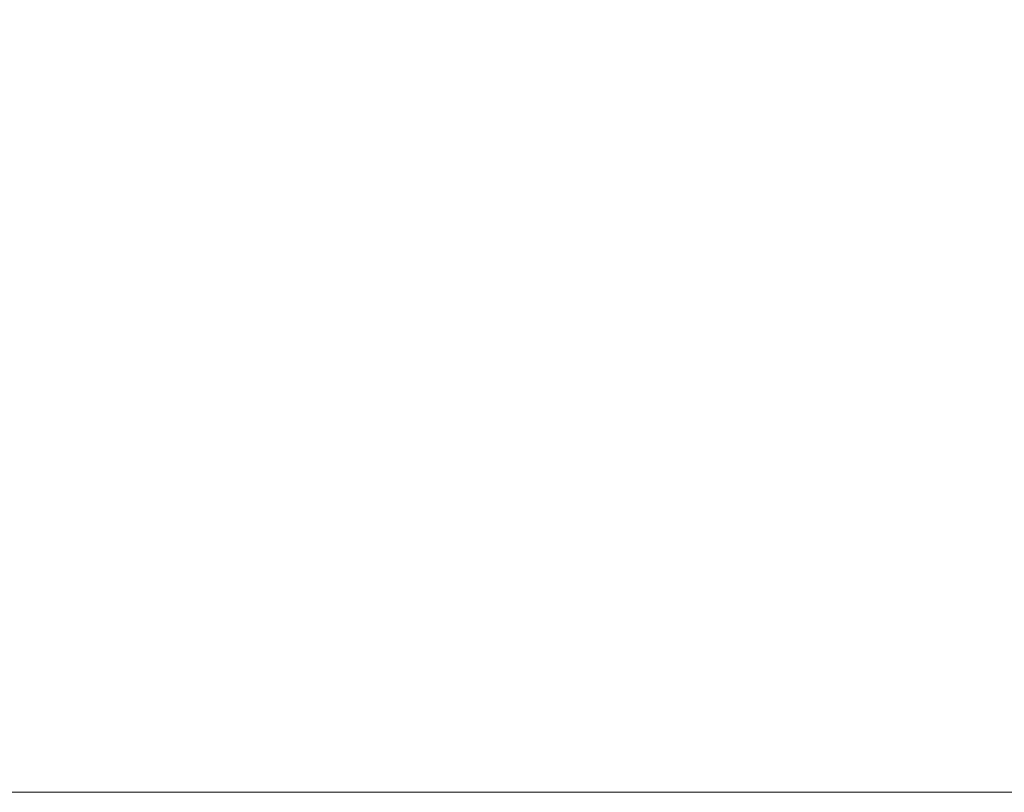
# Model space of a CAD drawing. Header units: inches. Extents: x -434 to -309, y 19 to 75.
# Tile 494 of 656: x -374.74 to -371.01, y 19.01 to 21.94. Entities that reach past the tile are written whole.
import ezdxf

# ---------------------------------------------------------------- set-up
doc = ezdxf.new("R2010")
doc.units = ezdxf.units.IN
doc.header["$MEASUREMENT"] = 0
doc.layers.add('A-FLOR-STRS', color=2, linetype='Continuous', lineweight=9)

# ---------------------------------------------------------------- blocks, each defined once
blk = doc.blocks.new('Stair - Stairs-902674-_3D_')
at = {"layer": 'A-FLOR-STRS'}
mesh = blk.add_polyface(dxfattribs=at)
corners = [(-364.5081, 75.0116, 31.3043), (-376.5081, 75.0116, 31.3043), (-376.5081, 19.0116, 31.3043), (-364.5081, 19.0116, 31.3043)]
mesh.append_faces([[corners[k] for k in face] for face in [(2, 3, 0, 1)]])
mesh = blk.add_polyface(dxfattribs=at)
corners = [(-364.5081, 75.0116, 29.3043), (-364.5081, 19.0116, 29.3043), (-376.5081, 19.0116, 29.3043), (-376.5081, 75.0116, 29.3043)]
mesh.append_faces([[corners[k] for k in face] for face in [(2, 3, 0, 1)]])
mesh = blk.add_polyface(dxfattribs=at)
corners = [(-364.5081, 19.0116, 31.3043), (-376.5081, 19.0116, 31.3043), (-376.5081, 19.0116, 29.3043), (-364.5081, 19.0116, 29.3043)]
mesh.append_faces([[corners[k] for k in face] for face in [(0, 1, 2, 3)]])

msp = doc.modelspace()

# ---------------------------------------------------------------- block references
at = {"layer": 'A-FLOR-STRS'}
msp.add_blockref('Stair - Stairs-902674-_3D_', (0, 0), dxfattribs=at)

doc.saveas('drawing.dxf')
